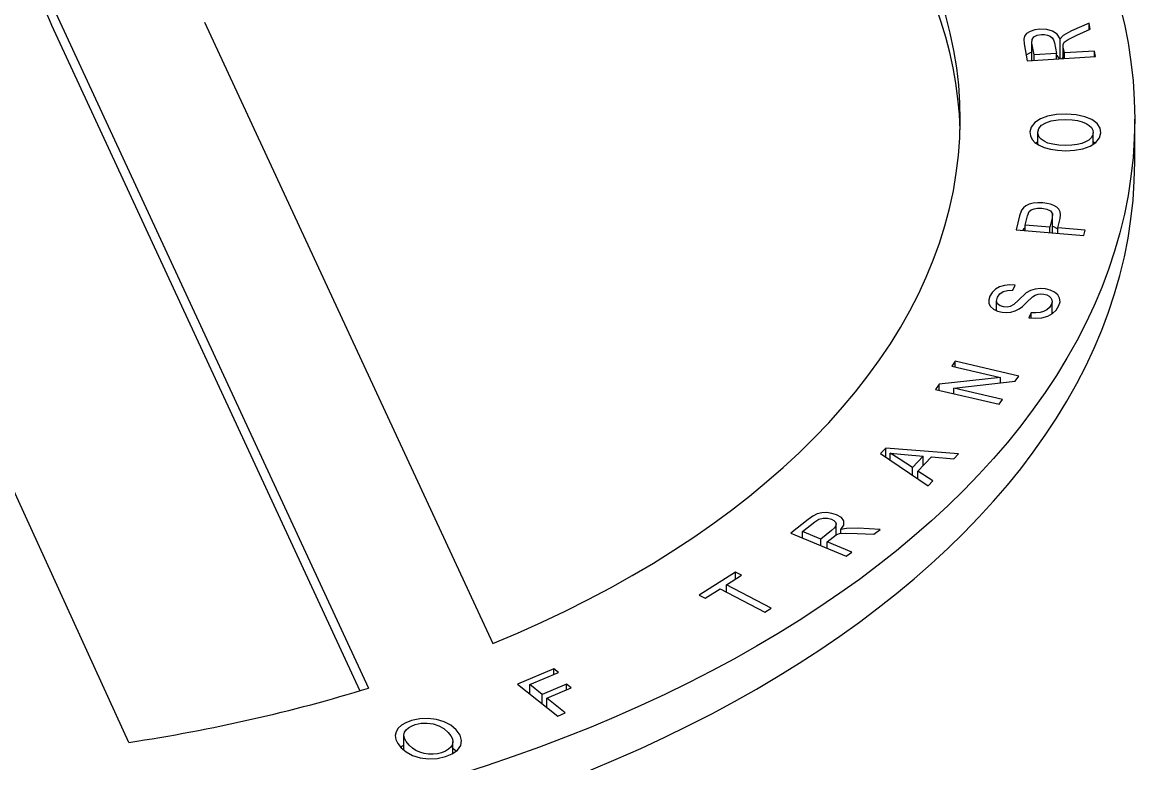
# Model space of a CAD drawing. Extents: x 99862 to 103151, y 100000 to 105076.
# Drawn here: x 101878.1 to 102077.3, y 103195.1 to 103327.7 of the extents above; entities that cross this region are included whole.
import ezdxf

# ---------------------------------------------------------------- set-up
doc = ezdxf.new("R2010")
doc.units = 0
doc.layers.add('Level 19', color=7, linetype='Continuous')

msp = doc.modelspace()

# ---------------------------------------------------------------- linework, layer by layer
at = {"layer": 'Level 19'}
for p, q in [((101883.3, 103331.06), (101940.1, 103208.47)), ((101883.3, 103327.23), (101938.55, 103207.99)), ((101910.71, 103327.75), (101962.37, 103216.44)), ((102058.59, 103326.09), (102057.96, 103325.72)), ((102059.42, 103326.36), (102058.59, 103326.09)), ((102060.35, 103326.49), (102059.42, 103326.36)), ((102061.56, 103326.44), (102060.35, 103326.49)), ((102062.6, 103326.16), (102061.56, 103326.44)), ((102063.43, 103325.62), (102062.6, 103326.16)), ((102066.01, 103326.19), (102064.51, 103325.37)), ((102069.16, 103327.56), (102066.01, 103326.19)), ((102066.96, 103325.43), (102069.36, 103326.48)), ((102069.16, 103326.39), (102069.16, 103327.56)), ((102069.36, 103326.48), (102069.16, 103327.56)), ((102057.58, 103325.28), (102057.45, 103324.69)), ((102057.45, 103324.69), (102057.51, 103323.9)), ((102057.51, 103323.9), (102058.08, 103320.86)), ((102057.96, 103325.72), (102057.58, 103325.28)), ((102058.91, 103324.02), (102058.94, 103324.66)), ((102058.91, 103320.92), (102058.91, 103324.02)), ((102059.31, 103321.9), (102058.91, 103324.02)), ((102058.94, 103324.66), (102059.27, 103325.12)), ((102059.27, 103325.12), (102059.85, 103325.41)), ((102059.85, 103325.41), (102060.61, 103325.54)), ((102060.61, 103325.54), (102061.18, 103325.53)), ((102061.18, 103325.53), (102061.72, 103325.44)), ((102061.72, 103325.44), (102062.19, 103325.25)), ((102062.19, 103325.25), (102062.54, 103324.98)), ((102062.54, 103324.98), (102062.79, 103324.59)), ((102062.79, 103324.59), (102062.94, 103324.06)), ((102062.94, 103324.06), (102063.3, 103322.15)), ((102063.99, 103324.8), (102063.43, 103325.62)), ((102064.51, 103325.37), (102063.99, 103324.8)), ((102063.99, 103321.23), (102063.99, 103324.8)), ((102064.47, 103323.76), (102064.67, 103324.18)), ((102064.67, 103324.18), (102065.38, 103324.68)), ((102065.38, 103324.68), (102066.96, 103325.43)), ((102057.96, 103321.9), (102057.9, 103321.83)), ((102058.59, 103322.27), (102057.96, 103321.9)), ((102058.91, 103322.37), (102058.59, 103322.27)), ((102063.3, 103322.15), (102059.31, 103321.9)), ((102059.31, 103320.94), (102059.31, 103321.9)), ((102063.3, 103321.19), (102063.3, 103322.15)), ((102063.43, 103321.79), (102063.3, 103321.88)), ((102064.51, 103323.27), (102064.47, 103323.76)), ((102064.47, 103321.27), (102064.47, 103323.76)), ((102064.71, 103322.24), (102064.51, 103323.27)), ((102070.1, 103322.58), (102064.71, 103322.24)), ((102064.71, 103321.28), (102064.71, 103322.24)), ((102070.28, 103321.63), (102070.1, 103322.58)), ((102070.1, 103321.62), (102070.1, 103322.58)), ((102058.08, 103320.86), (102070.28, 103321.63)), ((102063.82, 103321.22), (102063.43, 103321.79)), ((102064.47, 103321.49), (102064.24, 103321.25)), ((101897.18, 103198.74), (101844.24, 103314.5)), ((102060.41, 103310.44), (102059.41, 103309.79)), ((102061.72, 103310.92), (102060.41, 103310.44)), ((102061.37, 103309.74), (102062.37, 103310.07)), ((102063.28, 103311.2), (102061.72, 103310.92)), ((102062.37, 103310.07), (102063.59, 103310.27)), ((102065.04, 103311.28), (102063.28, 103311.2)), ((102063.59, 103310.27), (102064.99, 103310.32)), ((102064.99, 103310.32), (102066.11, 103310.27)), ((102066.81, 103311.15), (102065.04, 103311.28)), ((102066.11, 103310.27), (102067.08, 103310.14)), ((102068.37, 103310.82), (102066.81, 103311.15)), ((102067.08, 103310.14), (102067.92, 103309.92)), ((102067.92, 103309.92), (102068.63, 103309.63)), ((102069.65, 103310.3), (102068.37, 103310.82)), ((102070.57, 103309.6), (102069.65, 103310.3)), ((102077.32, 103302.72), (102077.32, 103310.38)), ((102058.77, 103308.98), (102058.53, 103308.09)), ((102058.53, 103308.09), (102058.62, 103307.4)), ((102059.41, 103309.79), (102058.77, 103308.98)), ((102059.95, 103308.08), (102060.13, 103308.71)), ((102059.95, 103305.87), (102059.95, 103308.08)), ((102060.01, 103307.61), (102059.95, 103308.08)), ((102060.13, 103308.71), (102060.61, 103309.28)), ((102060.61, 103309.28), (102061.37, 103309.74)), ((102068.63, 103309.63), (102069.18, 103309.27)), ((102069.18, 103309.27), (102069.56, 103308.87)), ((102069.56, 103308.87), (102069.79, 103308.43)), ((102069.85, 103307.95), (102069.76, 103307.47)), ((102069.79, 103308.43), (102069.85, 103307.95)), ((102069.85, 103305.89), (102069.85, 103307.95)), ((102071.11, 103308.8), (102070.57, 103309.6)), ((102071.02, 103307.02), (102071.27, 103307.94)), ((102071.27, 103307.94), (102071.11, 103308.8)), ((102058.62, 103307.4), (102058.92, 103306.77)), ((102058.92, 103306.77), (102059.45, 103306.21)), ((102059.45, 103306.21), (102060.19, 103305.71)), ((102059.95, 103306.31), (102059.62, 103306.09)), ((102060.22, 103307.19), (102060.01, 103307.61)), ((102060.57, 103306.79), (102060.22, 103307.19)), ((102061.07, 103306.42), (102060.57, 103306.79)), ((102061.76, 103306.11), (102061.07, 103306.42)), ((102062.64, 103305.89), (102061.76, 103306.11)), ((102063.72, 103305.75), (102062.64, 103305.89)), ((102067.82, 103306.03), (102066.99, 103305.83)), ((102068.52, 103306.31), (102067.82, 103306.03)), ((102069.09, 103306.65), (102068.52, 103306.31)), ((102069.5, 103307.04), (102069.09, 103306.65)), ((102069.35, 103305.56), (102070.37, 103306.22)), ((102069.76, 103307.47), (102069.5, 103307.04)), ((102070.16, 103306.09), (102069.85, 103306.32)), ((102070.37, 103306.22), (102071.02, 103307.02)), ((102060.19, 103305.71), (102061.12, 103305.3)), ((102061.12, 103305.3), (102062.23, 103305)), ((102062.23, 103305), (102063.5, 103304.81)), ((102063.5, 103304.81), (102064.95, 103304.74)), ((102065, 103305.69), (102063.72, 103305.75)), ((102064.95, 103304.74), (102066.53, 103304.82)), ((102066.06, 103305.72), (102065, 103305.69)), ((102066.99, 103305.83), (102066.06, 103305.72)), ((102066.53, 103304.82), (102068.03, 103305.1)), ((102068.03, 103305.1), (102069.35, 103305.56)), ((102057.05, 103294.08), (102056.68, 103293.07)), ((102057.38, 103294.52), (102057.05, 103294.08)), ((102057.82, 103294.87), (102057.38, 103294.52)), ((102058.4, 103295.13), (102057.82, 103294.87)), ((102059.13, 103295.31), (102058.4, 103295.13)), ((102058.41, 103293.84), (102058.76, 103294.13)), ((102058.76, 103294.13), (102059.28, 103294.33)), ((102059.96, 103295.39), (102059.13, 103295.31)), ((102059.28, 103294.33), (102059.93, 103294.43)), ((102059.93, 103294.43), (102060.66, 103294.43)), ((102060.84, 103295.38), (102059.96, 103295.39)), ((102060.66, 103294.43), (102061.6, 103294.26)), ((102061.59, 103295.28), (102060.84, 103295.38)), ((102062.25, 103295.13), (102061.59, 103295.28)), ((102061.6, 103294.26), (102062.25, 103293.94)), ((102062.83, 103294.91), (102062.25, 103295.13)), ((102062.25, 103293.94), (102062.58, 103293.43)), ((102063.35, 103294.63), (102062.83, 103294.91)), ((102063.74, 103294.26), (102063.35, 103294.63)), ((102063.97, 103293.8), (102063.74, 103294.26)), ((102056.68, 103293.07), (102056.07, 103290.54)), ((102057.7, 103291.37), (102058.11, 103293.04)), ((102058.11, 103293.04), (102058.41, 103293.84)), ((102062.55, 103292.7), (102062.14, 103291.01)), ((102062.58, 103293.43), (102062.55, 103292.7)), ((102062.58, 103290.01), (102062.58, 103293.43)), ((102063.54, 103290.9), (102063.95, 103292.59)), ((102063.95, 103292.59), (102064.04, 103293.25)), ((102064.04, 103293.25), (102063.97, 103293.8)), ((102056.07, 103290.54), (102068.21, 103289.55)), ((102057.38, 103290.69), (102057.19, 103290.45)), ((102057.7, 103290.94), (102057.38, 103290.69)), ((102062.14, 103291.01), (102057.7, 103291.37)), ((102057.7, 103290.41), (102057.7, 103291.37)), ((102062.14, 103290.05), (102062.14, 103291.01)), ((102062.83, 103291.08), (102062.58, 103291.18)), ((102063.35, 103290.8), (102062.83, 103291.08)), ((102063.54, 103290.62), (102063.35, 103290.8)), ((102068.44, 103290.5), (102063.54, 103290.9)), ((102063.54, 103289.93), (102063.54, 103290.9)), ((102068.21, 103289.55), (102068.44, 103290.5)), ((102053.1, 103280.33), (102052.36, 103279.91)), ((102053.97, 103280.6), (102053.1, 103280.33)), ((102054.93, 103280.71), (102053.97, 103280.6)), ((102055.92, 103280.65), (102054.93, 103280.71)), ((102055.5, 103279.73), (102055.92, 103280.65)), ((102060.38, 103280.04), (102059.5, 103279.95)), ((102061.31, 103279.97), (102060.38, 103280.04)), ((102062.2, 103279.75), (102061.31, 103279.97)), ((102051.35, 103278.66), (102051.16, 103278)), ((102051.16, 103278), (102051.19, 103277.37)), ((102051.77, 103279.34), (102051.35, 103278.66)), ((102052.36, 103279.91), (102051.77, 103279.34)), ((102052.56, 103277.8), (102052.73, 103278.49)), ((102052.73, 103278.49), (102053.16, 103279.11)), ((102053.16, 103279.11), (102053.76, 103279.52)), ((102053.76, 103279.52), (102054.55, 103279.72)), ((102054.55, 103279.72), (102055.5, 103279.73)), ((102056.47, 103277.97), (102055.66, 103277.21)), ((102057.89, 103279.29), (102056.47, 103277.97)), ((102058.66, 103279.71), (102057.89, 103279.29)), ((102057.93, 103277.54), (102059.03, 103278.59)), ((102059.5, 103279.95), (102058.66, 103279.71)), ((102059.03, 103278.59), (102059.51, 103278.88)), ((102059.51, 103278.88), (102060, 103279.03)), ((102060, 103279.03), (102060.51, 103279.07)), ((102060.51, 103279.07), (102061.06, 103279.02)), ((102061.06, 103279.02), (102061.58, 103278.9)), ((102061.58, 103278.9), (102062, 103278.69)), ((102062, 103278.69), (102062.32, 103278.4)), ((102062.96, 103279.4), (102062.2, 103279.75)), ((102062.32, 103278.4), (102062.49, 103278.03)), ((102062.49, 103278.03), (102062.51, 103277.61)), ((102063.54, 103278.91), (102062.96, 103279.4)), ((102063.87, 103278.33), (102063.54, 103278.91)), ((102063.94, 103277.67), (102063.87, 103278.33)), ((102051.19, 103277.37), (102051.47, 103276.81)), ((102051.47, 103276.81), (102052, 103276.35)), ((102052, 103276.35), (102052.72, 103276.01)), ((102052.56, 103276.2), (102052.45, 103276.14)), ((102052.56, 103276.08), (102052.56, 103277.8)), ((102052.75, 103277.29), (102052.56, 103277.8)), ((102052.72, 103276.01), (102053.56, 103275.8)), ((102053.21, 103276.94), (102052.75, 103277.29)), ((102053.86, 103276.74), (102053.21, 103276.94)), ((102054.48, 103276.71), (102053.86, 103276.74)), ((102055.03, 103276.83), (102054.48, 103276.71)), ((102055.66, 103277.21), (102055.03, 103276.83)), ((102055.15, 103275.82), (102055.9, 103276.03)), ((102055.9, 103276.03), (102056.6, 103276.39)), ((102056.6, 103276.39), (102057.2, 103276.84)), ((102057.2, 103276.84), (102057.93, 103277.54)), ((102061.57, 103276.24), (102060.99, 103275.93)), ((102062.05, 103276.65), (102061.57, 103276.24)), ((102062.37, 103277.15), (102062.05, 103276.65)), ((102062.51, 103277.61), (102062.37, 103277.15)), ((102062.51, 103275.51), (102062.51, 103277.61)), ((102062.58, 103275.55), (102063.25, 103276.17)), ((102063.25, 103276.17), (102063.75, 103276.98)), ((102063.75, 103276.98), (102063.94, 103277.67)), ((102053.56, 103275.8), (102054.37, 103275.74)), ((102054.37, 103275.74), (102055.15, 103275.82)), ((102058.78, 103275.71), (102058.36, 103274.79)), ((102058.36, 103274.79), (102059.56, 103274.71)), ((102058.78, 103274.76), (102058.78, 103275.71)), ((102059.63, 103275.68), (102058.78, 103275.71)), ((102059.56, 103274.71), (102060.7, 103274.82)), ((102060.36, 103275.75), (102059.63, 103275.68)), ((102060.99, 103275.93), (102060.36, 103275.75)), ((102060.7, 103274.82), (102061.74, 103275.1)), ((102061.74, 103275.1), (102062.58, 103275.55)), ((102062.73, 103275.68), (102062.51, 103275.78)), ((102045.16, 103267.01), (102044.54, 103266.13)), ((102044.54, 103266.13), (102053.25, 103264.1)), ((102045.16, 103265.98), (102045.16, 103267.01)), ((102056.54, 103264.37), (102045.16, 103267.01)), ((102053.25, 103264.1), (102042.29, 103262.9)), ((102053.25, 103263.14), (102053.25, 103264.1)), ((102055.88, 103263.43), (102056.54, 103264.37)), ((102042.29, 103262.9), (102041.64, 103261.96)), ((102042.29, 103261.81), (102042.29, 103262.9)), ((102044.92, 103262.22), (102055.88, 103263.43)), ((102044.92, 103261.19), (102044.92, 103262.22)), ((102053.63, 103260.2), (102044.92, 103262.22)), ((102041.64, 103261.96), (102053.01, 103259.32)), ((102053.01, 103259.32), (102053.63, 103260.2)), ((102032.74, 103251.47), (102031.8, 103250.48)), ((102031.8, 103250.48), (102040.32, 103244.72)), ((102032.74, 103249.84), (102032.74, 103251.47)), ((102045.73, 103250.42), (102032.74, 103251.47)), ((102033.51, 103249.32), (102033.51, 103250.58)), ((102033.51, 103250.58), (102036.09, 103250.34)), ((102035.1, 103249.54), (102033.51, 103250.58)), ((102036.09, 103250.34), (102039.45, 103250.04)), ((102044.89, 103249.54), (102045.73, 103250.42)), ((102037.5, 103247.98), (102035.1, 103249.54)), ((102039.45, 103250.04), (102037.5, 103247.98)), ((102038.49, 103247.33), (102040.93, 103249.9)), ((102039.45, 103248.34), (102039.45, 103250.04)), ((102040.93, 103249.9), (102044.89, 103249.54)), ((102037.5, 103246.63), (102037.5, 103247.98)), ((102038.49, 103245.95), (102038.49, 103247.33)), ((102041.15, 103245.6), (102038.49, 103247.33)), ((102040.32, 103244.72), (102041.15, 103245.6)), ((102018.81, 103238.69), (102015.72, 103236.22)), ((102017.84, 103236.51), (102020, 103238.24)), ((102019.68, 103239.3), (102018.81, 103238.69)), ((102020.47, 103239.69), (102019.68, 103239.3)), ((102020, 103238.24), (102020.75, 103238.71)), ((102021.26, 103239.88), (102020.47, 103239.69)), ((102020.75, 103238.71), (102021.53, 103238.92)), ((102022.16, 103239.91), (102021.26, 103239.88)), ((102021.53, 103238.92), (102022.3, 103238.92)), ((102023.08, 103239.78), (102022.16, 103239.91)), ((102022.3, 103238.92), (102023.02, 103238.72)), ((102023.02, 103238.72), (102023.44, 103238.49)), ((102023.92, 103239.52), (102023.08, 103239.78)), ((102023.44, 103238.49), (102023.73, 103238.21)), ((102023.73, 103238.21), (102023.86, 103237.89)), ((102024.77, 103239.02), (102023.92, 103239.52)), ((102025.22, 103238.41), (102024.77, 103239.02)), ((102025.21, 103237.68), (102025.22, 103238.41)), ((102015.72, 103236.22), (102025.66, 103232.08)), ((102017.84, 103235.34), (102017.84, 103236.51)), ((102021.09, 103235.16), (102017.84, 103236.51)), ((102023.03, 103236.71), (102021.09, 103235.16)), ((102023.53, 103237.17), (102023.03, 103236.71)), ((102023.8, 103237.55), (102023.53, 103237.17)), ((102023.86, 103237.89), (102023.8, 103237.55)), ((102023.83, 103235.9), (102024.46, 103236.14)), ((102023.86, 103235.92), (102023.86, 103237.89)), ((102024.46, 103236.14), (102025.57, 103236.24)), ((102024.67, 103236.87), (102025.21, 103237.68)), ((102025.72, 103237.08), (102024.67, 103236.87)), ((102024.67, 103236.16), (102024.67, 103236.87)), ((102025.57, 103236.24), (102027.61, 103236.18)), ((102027.79, 103237.11), (102025.72, 103237.08)), ((102027.61, 103236.18), (102030.61, 103236.03)), ((102031.71, 103236.91), (102027.79, 103237.11)), ((102030.61, 103236.03), (102031.71, 103236.91)), ((102021.09, 103233.98), (102021.09, 103235.16)), ((102022.23, 103234.68), (102023.28, 103235.52)), ((102022.23, 103233.51), (102022.23, 103234.68)), ((102026.63, 103232.85), (102022.23, 103234.68)), ((102023.28, 103235.52), (102023.83, 103235.9)), ((102025.66, 103232.08), (102026.63, 103232.85)), ((102005.84, 103229.25), (101999.32, 103225.13)), ((102004.18, 103226.99), (102006.88, 103228.7)), ((102005.84, 103228.04), (102005.84, 103229.25)), ((102006.88, 103228.7), (102005.84, 103229.25)), ((102000.37, 103224.58), (102003.07, 103226.28)), ((102003.07, 103226.28), (102011.08, 103222.06)), ((102004.18, 103225.7), (102004.18, 103226.99)), ((102012.2, 103222.77), (102004.18, 103226.99)), ((101999.32, 103225.13), (102000.37, 103224.58)), ((102011.08, 103222.06), (102012.2, 103222.77)), ((101973.29, 103211.92), (101966.8, 103209.21)), ((101968.96, 103209.11), (101974.12, 103211.26)), ((101973.29, 103210.91), (101973.29, 103211.92)), ((101974.12, 103211.26), (101973.29, 103211.92)), ((101966.8, 103209.21), (101973.98, 103203.47)), ((101968.96, 103207.48), (101968.96, 103209.11)), ((101971.17, 103207.34), (101968.96, 103209.11)), ((101975.57, 103209.17), (101971.17, 103207.34)), ((101972, 103206.68), (101976.4, 103208.51)), ((101975.57, 103208.17), (101975.57, 103209.17)), ((101976.4, 103208.51), (101975.57, 103209.17)), ((101971.17, 103205.71), (101971.17, 103207.34)), ((101972, 103205.05), (101972, 103206.68)), ((101975.32, 103204.03), (101972, 103206.68)), ((101946.79, 103202.27), (101946, 103201.81)), ((101947.79, 103202.66), (101946.79, 103202.27)), ((101949.26, 103202.98), (101947.79, 103202.66)), ((101950.78, 103203.06), (101949.26, 103202.98)), ((101952.26, 103202.88), (101950.78, 103203.06)), ((101953.62, 103202.46), (101952.26, 103202.88)), ((101954.82, 103201.82), (101953.62, 103202.46)), ((101973.98, 103203.47), (101975.32, 103204.03)), ((101945.03, 103200.65), (101944.87, 103199.98)), ((101945.41, 103201.27), (101945.03, 103200.65)), ((101946, 103201.81), (101945.41, 103201.27)), ((101946.41, 103200.07), (101946.54, 103200.56)), ((101946.54, 103200.56), (101946.84, 103200.99)), ((101946.84, 103200.99), (101947.27, 103201.37)), ((101947.27, 103201.37), (101947.81, 103201.68)), ((101947.81, 103201.68), (101948.47, 103201.94)), ((101948.47, 103201.94), (101949.51, 103202.17)), ((101949.51, 103202.17), (101950.61, 103202.21)), ((101950.61, 103202.21), (101951.68, 103202.06)), ((101951.68, 103202.06), (101952.68, 103201.72)), ((101952.68, 103201.72), (101953.58, 103201.21)), ((101953.58, 103201.21), (101954.35, 103200.53)), ((101954.35, 103200.53), (101954.82, 103199.94)), ((101955.81, 103200.98), (101954.82, 103201.82)), ((101956.49, 103200.02), (101955.81, 103200.98)), ((101944.87, 103199.98), (101944.97, 103199.28)), ((101944.97, 103199.28), (101945.32, 103198.55)), ((101945.32, 103198.55), (101945.93, 103197.79)), ((101946.41, 103197.38), (101946.41, 103200.07)), ((101946.51, 103199.51), (101946.41, 103200.07)), ((101946.84, 103198.9), (101946.51, 103199.51)), ((101947.39, 103198.23), (101946.84, 103198.9)), ((101954.82, 103199.94), (101955.1, 103199.38)), ((101955.1, 103198.36), (101954.84, 103197.9)), ((101955.1, 103199.38), (101955.19, 103198.86)), ((101955.19, 103198.86), (101955.1, 103198.36)), ((101955.19, 103196.78), (101955.19, 103198.86)), ((101956.77, 103199.08), (101956.49, 103200.02)), ((101956.62, 103198.17), (101956.77, 103199.08)), ((101946, 103197.99), (101945.87, 103197.86)), ((101945.93, 103197.79), (101946.83, 103197.03)), ((101946.41, 103198.23), (101946, 103197.99)), ((101946.83, 103197.03), (101947.99, 103196.41)), ((101947.95, 103197.71), (101947.39, 103198.23)), ((101948.58, 103197.3), (101947.95, 103197.71)), ((101947.99, 103196.41), (101949.34, 103195.98)), ((101949.29, 103196.98), (101948.58, 103197.3)), ((101950.06, 103196.77), (101949.29, 103196.98)), ((101950.85, 103196.65), (101950.06, 103196.77)), ((101951.64, 103196.64), (101950.85, 103196.65)), ((101952.42, 103196.72), (101951.64, 103196.64)), ((101953.18, 103196.91), (101952.42, 103196.72)), ((101953.88, 103197.18), (101953.18, 103196.91)), ((101953.86, 103196.2), (101955.08, 103196.7)), ((101954.43, 103197.51), (101953.88, 103197.18)), ((101954.84, 103197.9), (101954.43, 103197.51)), ((101955.08, 103196.7), (101956.03, 103197.37)), ((101955.76, 103197.19), (101955.19, 103197.67)), ((101956.03, 103197.37), (101956.62, 103198.17)), ((101949.34, 103195.98), (101950.84, 103195.8)), ((101950.84, 103195.8), (101952.37, 103195.87)), ((101952.37, 103195.87), (101953.86, 103196.2))]:
    msp.add_line(p, q, dxfattribs=at)
msp.add_ellipse((101846.07, 103310.38), major_axis=(231.25, 0), ratio=0.57735, dxfattribs=at)
for centre, major_axis, start_param, end_param in [((101846.07, 103310.38), (200, 0), 1.282496, 3.429893), ((101846.07, 103306.55), (200, 0), 1.309356, 3.125019), ((101846.07, 103310.38), (200, 0), 5.332939, 7.065448), ((101846.07, 103306.55), (200, 0), 0.016574, 0.782262), ((101935.61, 103335.32), (-54.16, 0), 6.283184, 6.544939), ((101846.07, 103302.72), (231.25, 0), 3.141593, 6.28318), ((101846.07, 103310.38), (200, 0), 4.970783, 5.201863)]:
    msp.add_ellipse(centre, major_axis=major_axis, ratio=0.57735, start_param=start_param, end_param=end_param, dxfattribs=at)

doc.saveas('drawing.dxf')
